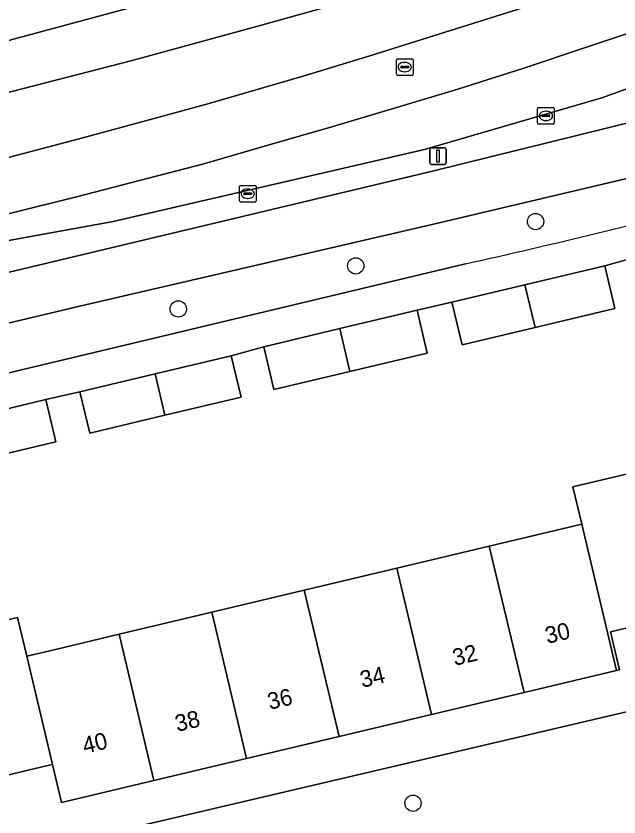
# Model space of a CAD drawing. Extents: x 158031 to 159244, y 380104 to 381214.
# Drawn here: x 158929.16 to 158965.36, y 381037.85 to 381085.93 of the extents above; entities that cross this region are included whole.
import ezdxf

# ---------------------------------------------------------------- set-up
doc = ezdxf.new("R2010")
doc.units = 0
for name, color, linetype in [('IMGEO_Berm_groen', 7, 'Continuous'), ('IMGEO_Boom', 7, 'Continuous'), ('IMGEO_Erf', 7, 'Continuous'), ('IMGEO_Fietspad_gesloten', 7, 'Continuous'), ('IMGEO_Kolk', 7, 'Continuous'), ('IMGEO_Lichtmast', 7, 'Continuous'), ('IMGEO_Pand', 7, 'Continuous'), ('IMGEO_Pand_nummerreeks', 7, 'Continuous'), ('IMGEO_Rijbaan_lokaal_open', 7, 'Continuous'), ('IMGEO_Rijbaan_regionaal_gesloten', 7, 'Continuous'), ('IMGEO_Rioolput', 7, 'Continuous'), ('IMGEO_Voetpad_open', 7, 'Continuous')]:
    doc.layers.add(name, color=color, linetype=linetype)

msp = doc.modelspace()

# ---------------------------------------------------------------- linework, layer by layer
at = {"layer": 'IMGEO_Berm_groen'}
msp.add_lwpolyline([(158925.131, 381083.501), (158950.24, 381090.292), (158958.481, 381093.141), (158957.594, 381097.477), (158948.986, 381094.091), (158927.846, 381086.768), (158909.474, 381080.594), (158893.082, 381076.593), (158795.059, 381053.379), (158793.71, 381058.987), (158787.876, 381057.584), (158788.87, 381056.87), (158789.745, 381056.014), (158790.488, 381055.025), (158791.072, 381053.934), (158792.4, 381048.621), (158811.618, 381053.144), (158817.884, 381054.779), (158871.029, 381067.292), (158886.311, 381074.117), (158902.037, 381077.905)], close=True, dxfattribs=at)
for points in [[(158987.432, 381089.666), (158968.655, 381082.588), (158964.333, 381081.027), (158953.674, 381077.922), (158934.996, 381073.601), (158926.063, 381071.976), (158921.234, 381071.122), (158906.482, 381068.308), (158888.625, 381064.202), (158874.913, 381060.967), (158864.265, 381058.33), (158840.798, 381052.643)], [(158849.406, 381049.663), (158859.159, 381053.046), (158865.9, 381055.515), (158873.981, 381057.734), (158896.818, 381063.345), (158927.391, 381070.229), (158954.246, 381076.628), (158975.128, 381081.803), (158979.453, 381083.102), (158983.392, 381084.412), (159000, 381089.596)], [(158994.551, 381082.519), (158999.083, 381084.498), (158998.468, 381085.906), (158995.415, 381084.952), (158984.87, 381081.584), (158976.971, 381079.163), (158971.63, 381077.664), (158965.831, 381076.171), (158954.215, 381073.432), (158932.811, 381068.477), (158916.485, 381064.59), (158895.522, 381059.535), (158882.132, 381056.487), (158868.008, 381052.855), (158858.485, 381049.481), (158858.905, 381048.039), (158901.652, 381058.064), (158926.29, 381063.933), (158943.657, 381068.073)], [(158943.657, 381068.073), (158956.146, 381071.057)]]:
    msp.add_lwpolyline(points, dxfattribs=at)
msp.add_arc((158866.031, 381477.518), 416.33, 282.50069, 284.72891, dxfattribs=at)
at = {"layer": 'IMGEO_Boom'}
for centre in [(158960.348, 381073.589), (158949.553, 381070.929), (158938.898, 381068.345), (158952.99, 381038.672)]:
    msp.add_circle(centre, 0.489, dxfattribs=at)
at = {"layer": 'IMGEO_Erf'}
for points in [[(158966.439, 381071.48), (158964.506, 381070.936), (158965.116, 381068.369), (158960.319, 381067.229), (158955.933, 381066.186), (158955.323, 381068.753), (158953.238, 381068.268), (158953.85, 381065.696), (158949.208, 381064.593), (158944.637, 381063.506), (158944.026, 381066.078), (158942.077, 381065.536), (158942.668, 381063.048), (158938.095, 381061.961), (158933.582, 381060.889), (158932.991, 381063.377), (158930.953, 381062.898), (158931.552, 381060.376), (158926.992, 381059.292)], [(158923.69, 381048.492), (158929.246, 381049.812), (158929.797, 381047.494), (158929.994, 381047.541), (158931.528, 381047.906), (158935.352, 381048.815), (158940.907, 381050.135), (158946.462, 381051.456), (158952.017, 381052.776), (158957.573, 381054.097), (158963.127, 381055.418), (158962.593, 381057.665), (158968.148, 381058.985)], [(158970.226, 381050.242), (158964.847, 381048.963), (158965.391, 381046.674), (158965.216, 381046.632), (158959.662, 381045.312), (158954.106, 381043.991), (158948.551, 381042.671), (158942.996, 381041.35), (158937.441, 381040.029), (158931.886, 381038.709), (158931.342, 381040.997), (158931.065, 381040.931), (158929.473, 381040.552), (158925.787, 381039.676)], [(158921.141, 381033.685), (158971.617, 381045.527)]]:
    msp.add_lwpolyline(points, dxfattribs=at)
at = {"layer": 'IMGEO_Fietspad_gesloten'}
for points in [[(159000, 381089.596), (158983.392, 381084.412), (158979.453, 381083.102), (158975.128, 381081.803), (158954.246, 381076.628), (158927.391, 381070.229), (158896.818, 381063.345), (158873.981, 381057.734), (158865.9, 381055.515), (158859.159, 381053.046), (158849.406, 381049.663)], [(158847.007, 381045.421), (158858.485, 381049.481), (158868.008, 381052.855), (158882.132, 381056.487), (158895.522, 381059.535), (158916.485, 381064.59), (158932.811, 381068.477), (158954.215, 381073.432), (158965.831, 381076.171), (158971.63, 381077.664), (158976.971, 381079.163), (158984.87, 381081.584), (158995.415, 381084.952), (158998.468, 381085.906), (159003.925, 381087.61)]]:
    msp.add_lwpolyline(points, dxfattribs=at)
at = {"layer": 'IMGEO_Kolk'}
for p, q in [((158960.546, 381080.434), (158961.398, 381080.434)), ((158960.471, 381079.508), (158960.471, 381080.36)), ((158960.73, 381079.928), (158960.73, 381079.94)), ((158960.773, 381079.977), (158961.171, 381079.977)), ((158960.959, 381080.214), (158960.984, 381080.214)), ((158961.214, 381079.94), (158961.214, 381079.928)), ((158961.472, 381080.36), (158961.472, 381079.508)), ((158961.168, 381079.891), (158960.77, 381079.891)), ((158960.982, 381079.654), (158960.957, 381079.654)), ((158961.398, 381079.434), (158960.546, 381079.434)), ((158942.567, 381074.837), (158942.567, 381075.689)), ((158942.642, 381075.763), (158943.494, 381075.763)), ((158943.568, 381075.689), (158943.568, 381074.837)), ((158942.826, 381075.257), (158942.826, 381075.269)), ((158943.264, 381075.22), (158942.866, 381075.22)), ((158942.869, 381075.306), (158943.267, 381075.306)), ((158943.055, 381075.543), (158943.08, 381075.543)), ((158943.31, 381075.269), (158943.31, 381075.257)), ((158943.494, 381074.763), (158942.642, 381074.763)), ((158943.078, 381074.983), (158943.053, 381074.983))]:
    msp.add_line(p, q, dxfattribs=at)
for points in [[(158960.546, 381080.434), (158961.398, 381080.434)], [(158960.471, 381079.508), (158960.471, 381080.36)], [(158961.472, 381080.36), (158961.472, 381079.508)], [(158961.398, 381079.434), (158960.546, 381079.434)], [(158942.567, 381074.837), (158942.567, 381075.689)], [(158942.642, 381075.763), (158943.494, 381075.763)], [(158943.568, 381075.689), (158943.568, 381074.837)], [(158943.494, 381074.763), (158942.642, 381074.763)]]:
    msp.add_lwpolyline(points, dxfattribs=at)
for centre, radius, start, end in [((158960.548, 381080.358), 0.0765, 91.552, 178.448), ((158960.548, 381080.358), 0.0765, 91.552, 178.448), ((158961.396, 381080.358), 0.0765, 1.552, 88.448), ((158961.396, 381080.358), 0.0765, 1.552, 88.448), ((158960.77, 381079.937), 0.0403, 85.8775, 175.7526), ((158961.175, 381079.939), 0.0386, 1.7309, 96.639), ((158960.548, 381079.51), 0.0765, 181.552, 268.448), ((158960.548, 381079.51), 0.0765, 181.552, 268.448), ((158960.767, 381079.927), 0.0366, 178.938, 274.7102), ((158961.171, 381079.934), 0.043, 264.8664, 352.4533), ((158961.396, 381079.51), 0.0765, 271.552, 358.448), ((158961.396, 381079.51), 0.0765, 271.552, 358.448), ((158942.644, 381075.687), 0.0765, 91.552, 178.448), ((158942.644, 381075.687), 0.0765, 91.552, 178.448), ((158943.492, 381075.687), 0.0765, 1.552, 88.448), ((158943.492, 381075.687), 0.0765, 1.552, 88.448), ((158942.866, 381075.266), 0.0403, 85.8775, 175.7526), ((158942.863, 381075.256), 0.0366, 178.938, 274.7102), ((158943.267, 381075.263), 0.043, 264.8664, 352.4533), ((158943.271, 381075.268), 0.0386, 1.7309, 96.639), ((158942.644, 381074.839), 0.0765, 181.552, 268.448), ((158942.644, 381074.839), 0.0765, 181.552, 268.448), ((158943.492, 381074.839), 0.0765, 271.552, 358.448), ((158943.492, 381074.839), 0.0765, 271.552, 358.448)]:
    msp.add_arc(centre, radius, start, end, dxfattribs=at)
for centre, major_axis, ratio, start_param, end_param in [((158960.958, 381079.934), (-0.387, 0.002), 0.722429, 4.712389, 7.853982), ((158960.983, 381079.934), (-0.39, 0.002), 0.717154, 1.570796, 4.712389), ((158943.054, 381075.263), (-0.387, 0.002), 0.722429, 4.712389, 7.853982), ((158943.079, 381075.263), (-0.39, 0.002), 0.717154, 1.570796, 4.712389)]:
    msp.add_ellipse(centre, major_axis=major_axis, ratio=ratio, start_param=start_param, end_param=end_param, dxfattribs=at)
at = {"layer": 'IMGEO_Lichtmast'}
for p, q in [((158954.093, 381078.023), (158954.883, 381078.023)), ((158954.883, 381078.023), (158954.093, 381078.023)), ((158953.993, 381077.123), (158953.993, 381077.923)), ((158953.993, 381077.923), (158953.993, 381077.123)), ((158954.983, 381077.923), (158954.983, 381077.123)), ((158954.983, 381077.123), (158954.983, 381077.923)), ((158954.883, 381077.023), (158954.093, 381077.023)), ((158954.093, 381077.023), (158954.883, 381077.023))]:
    msp.add_line(p, q, dxfattribs=at)
msp.add_lwpolyline([(158954.413, 381077.898), (158954.563, 381077.898), (158954.563, 381077.148), (158954.413, 381077.148), (158954.413, 381077.898)], dxfattribs=at)
for centre, start, end in [((158954.093, 381077.923), 90, 180), ((158954.093, 381077.923), 90, 180), ((158954.883, 381077.923), 0, 90), ((158954.883, 381077.923), 360, 90), ((158954.093, 381077.123), 180, 270), ((158954.093, 381077.123), 180, 270), ((158954.883, 381077.123), 270, 0), ((158954.883, 381077.123), 270, 0)]:
    msp.add_arc(centre, 0.1, start, end, dxfattribs=at)
at = {"layer": 'IMGEO_Pand'}
for points in [[(158960.319, 381067.229), (158965.116, 381068.369), (158964.506, 381070.936), (158959.709, 381069.796)], [(158960.319, 381067.229), (158959.709, 381069.796), (158955.323, 381068.753), (158955.933, 381066.186)], [(158949.208, 381064.593), (158953.85, 381065.696), (158953.238, 381068.268), (158948.596, 381067.165)], [(158949.208, 381064.593), (158948.596, 381067.165), (158944.026, 381066.078), (158944.637, 381063.506)], [(158937.503, 381064.449), (158938.095, 381061.961), (158942.668, 381063.048), (158942.077, 381065.536)], [(158937.503, 381064.449), (158932.991, 381063.377), (158933.582, 381060.889), (158938.095, 381061.961)], [(158926.992, 381059.292), (158931.552, 381060.376), (158930.953, 381062.898), (158926.392, 381061.814)], [(158968.148, 381058.985), (158962.593, 381057.665), (158963.127, 381055.418), (158965.216, 381046.632), (158965.391, 381046.674), (158964.847, 381048.963), (158970.226, 381050.242)], [(158963.127, 381055.418), (158957.573, 381054.097), (158959.662, 381045.312), (158965.216, 381046.632)], [(158959.662, 381045.312), (158957.573, 381054.097), (158952.017, 381052.776), (158954.106, 381043.991)], [(158952.017, 381052.776), (158946.462, 381051.456), (158948.551, 381042.671), (158954.106, 381043.991)], [(158942.996, 381041.35), (158948.551, 381042.671), (158946.462, 381051.456), (158940.907, 381050.135)], [(158942.996, 381041.35), (158940.907, 381050.135), (158935.352, 381048.815), (158937.441, 381040.029)], [(158929.797, 381047.494), (158929.246, 381049.812), (158923.69, 381048.492), (158925.787, 381039.676), (158929.473, 381040.552), (158931.065, 381040.931), (158931.342, 381040.997)], [(158935.352, 381048.815), (158931.528, 381047.906), (158929.994, 381047.541), (158929.797, 381047.494), (158931.342, 381040.997), (158931.886, 381038.709), (158937.441, 381040.029)]]:
    msp.add_lwpolyline(points, close=True, dxfattribs=at)
at = {"layer": 'IMGEO_Rijbaan_lokaal_open'}
msp.add_lwpolyline([(158991.005, 381029.899), (158992.886, 381030.303), (158995.74, 381030.981), (158995.318, 381032.618), (158989.098, 381031.1), (158986.669, 381041.06), (158985.752, 381045.077), (158991.711, 381046.613), (158990.669, 381050.656), (158990.376, 381051.793), (158988.76, 381051.424), (158971.2, 381047.419), (158971.617, 381045.527), (158921.141, 381033.685), (158921.442, 381032.413), (158910.394, 381029.848), (158908.905, 381029.502), (158897.265, 381026.799), (158896.884, 381028.012), (158869.161, 381021.503), (158868.803, 381023.305), (158850.555, 381019.022)], dxfattribs=at)
at = {"layer": 'IMGEO_Rijbaan_regionaal_gesloten'}
msp.add_lwpolyline([(159003.067, 381106.884), (159002.023, 381110.619), (159000, 381109.65), (158978.517, 381100.246), (158975.406, 381098.992), (158958.481, 381093.141), (158950.24, 381090.292), (158925.131, 381083.501), (158902.037, 381077.905), (158886.311, 381074.117), (158871.029, 381067.292), (158910.591, 381076.749), (158916.722, 381078.286), (158922.416, 381079.713), (158928.276, 381081.23), (158936.133, 381083.265), (158943.823, 381085.358), (158951.497, 381087.513), (158961.251, 381090.486), (158968.89, 381093.174), (158976.478, 381096.002), (158980.294, 381097.519), (158983.981, 381098.984), (158989.608, 381101.396)], close=True, dxfattribs=at)
for points in [[(158969.195, 381085.972), (158963.415, 381084.051), (158959.638, 381082.797), (158955.675, 381081.547), (158951.944, 381080.408), (158948.118, 381079.267), (158944.357, 381078.204), (158940.429, 381077.064), (158936.573, 381076.061), (158932.793, 381075.077), (158928.842, 381074.091), (158924.904, 381073.052), (158921.175, 381072.145), (158906.482, 381068.308), (158921.234, 381071.122), (158926.063, 381071.976), (158934.996, 381073.601), (158953.674, 381077.922), (158964.333, 381081.027), (158968.655, 381082.588), (158987.432, 381089.666)], [(158951.497, 381087.513), (158943.823, 381085.358), (158936.133, 381083.265), (158928.276, 381081.23), (158922.416, 381079.713), (158916.722, 381078.286), (158910.591, 381076.749), (158871.029, 381067.292), (158817.884, 381054.779)], [(158852.512, 381059.189), (158860.154, 381060.973), (158863.959, 381061.895), (158867.892, 381062.849), (158875.631, 381064.683), (158883.296, 381066.445), (158891.014, 381068.288), (158895.608, 381069.385), (158903.312, 381071.253), (158911.081, 381073.116), (158917.105, 381074.596), (158921.043, 381075.562), (158924.98, 381076.529), (158928.84, 381077.477), (158932.861, 381078.529), (158936.703, 381079.574), (158940.672, 381080.654), (158946.447, 381082.346), (158950.406, 381083.547), (158954.231, 381084.731), (158960.033, 381086.557)], [(158960.033, 381086.557), (158954.231, 381084.731), (158950.406, 381083.547), (158946.447, 381082.346), (158940.672, 381080.654), (158936.703, 381079.574), (158932.861, 381078.529), (158928.84, 381077.477), (158924.98, 381076.529), (158921.043, 381075.562), (158917.105, 381074.596), (158911.081, 381073.116), (158903.312, 381071.253), (158895.608, 381069.385), (158891.014, 381068.288), (158883.296, 381066.445), (158875.631, 381064.683), (158867.892, 381062.849), (158863.959, 381061.895), (158860.154, 381060.973), (158852.512, 381059.189)], [(158840.798, 381052.643), (158864.265, 381058.33), (158874.913, 381060.967), (158888.625, 381064.202), (158906.482, 381068.308), (158921.175, 381072.145), (158924.904, 381073.052), (158928.842, 381074.091), (158932.793, 381075.077), (158936.573, 381076.061), (158940.429, 381077.064), (158944.357, 381078.204), (158948.118, 381079.267), (158951.944, 381080.408), (158955.675, 381081.547), (158959.638, 381082.797), (158963.415, 381084.051), (158969.195, 381085.972)]]:
    msp.add_lwpolyline(points, dxfattribs=at)
at = {"layer": 'IMGEO_Rioolput'}
for p, q in [((158952.067, 381083.367), (158952.919, 381083.367)), ((158951.992, 381082.441), (158951.992, 381083.293)), ((158952.251, 381082.861), (158952.251, 381082.873)), ((158952.689, 381082.824), (158952.291, 381082.824)), ((158952.294, 381082.91), (158952.692, 381082.91)), ((158952.48, 381083.147), (158952.505, 381083.147)), ((158952.735, 381082.873), (158952.735, 381082.861)), ((158952.993, 381083.293), (158952.993, 381082.441)), ((158952.919, 381082.367), (158952.067, 381082.367)), ((158952.503, 381082.587), (158952.478, 381082.587))]:
    msp.add_line(p, q, dxfattribs=at)
for points in [[(158952.067, 381083.367), (158952.919, 381083.367)], [(158951.992, 381082.441), (158951.992, 381083.293)], [(158952.993, 381083.293), (158952.993, 381082.441)], [(158952.919, 381082.367), (158952.067, 381082.367)]]:
    msp.add_lwpolyline(points, dxfattribs=at)
for centre, radius, start, end in [((158952.069, 381083.291), 0.0765, 91.552, 178.448), ((158952.069, 381083.291), 0.0765, 91.552, 178.448), ((158952.917, 381083.291), 0.0765, 1.552, 88.448), ((158952.917, 381083.291), 0.0765, 1.552, 88.448), ((158952.291, 381082.87), 0.0403, 85.8775, 175.7526), ((158952.288, 381082.86), 0.0366, 178.938, 274.7102), ((158952.692, 381082.867), 0.043, 264.8664, 352.4533), ((158952.696, 381082.872), 0.0386, 1.7309, 96.639), ((158952.069, 381082.443), 0.0765, 181.552, 268.448), ((158952.069, 381082.443), 0.0765, 181.552, 268.448), ((158952.917, 381082.443), 0.0765, 271.552, 358.448), ((158952.917, 381082.443), 0.0765, 271.552, 358.448)]:
    msp.add_arc(centre, radius, start, end, dxfattribs=at)
for centre, major_axis, ratio, start_param, end_param in [((158952.479, 381082.867), (-0.387, 0.002), 0.722429, 4.712389, 7.853982), ((158952.504, 381082.867), (-0.39, 0.002), 0.717154, 1.570796, 4.712389)]:
    msp.add_ellipse(centre, major_axis=major_axis, ratio=ratio, start_param=start_param, end_param=end_param, dxfattribs=at)
at = {"layer": 'IMGEO_Voetpad_open'}
for points in [[(158926.392, 381061.814), (158930.953, 381062.898), (158932.991, 381063.377), (158937.503, 381064.449), (158942.077, 381065.536), (158944.026, 381066.078), (158948.596, 381067.165), (158953.238, 381068.268), (158955.323, 381068.753), (158959.709, 381069.796), (158964.506, 381070.936), (158966.439, 381071.48), (158970.8, 381072.517), (158975.508, 381073.636), (158979.906, 381074.798), (158984.246, 381076.162), (159000, 381082.452)], [(158956.146, 381071.057), (158943.657, 381068.073), (158926.29, 381063.933), (158901.652, 381058.064), (158858.905, 381048.039), (158858.485, 381049.481), (158847.007, 381045.421), (158841.097, 381043.872), (158829.239, 381041.064), (158815.447, 381037.819), (158792.374, 381032.26)]]:
    msp.add_lwpolyline(points, dxfattribs=at)
msp.add_arc((158866.031, 381477.518), 416.33, 282.50069, 284.72891, dxfattribs=at)

# ---------------------------------------------------------------- texts
at = {"layer": 'IMGEO_Pand_nummerreeks'}
for s, rotation, p in [('30', 13.3728, (158961.055, 381048.235)), ('32', 13.3718, (158955.494, 381046.914)), ('34', 13.3718, (158949.942, 381045.593)), ('36', 13.3718, (158944.387, 381044.273)), ('38', 13.3718, (158938.835, 381042.953)), ('40', 13.3728, (158933.28, 381041.633))]:
    msp.add_text(s, height=1, rotation=rotation, dxfattribs=at).set_placement(p)

doc.saveas('drawing.dxf')
